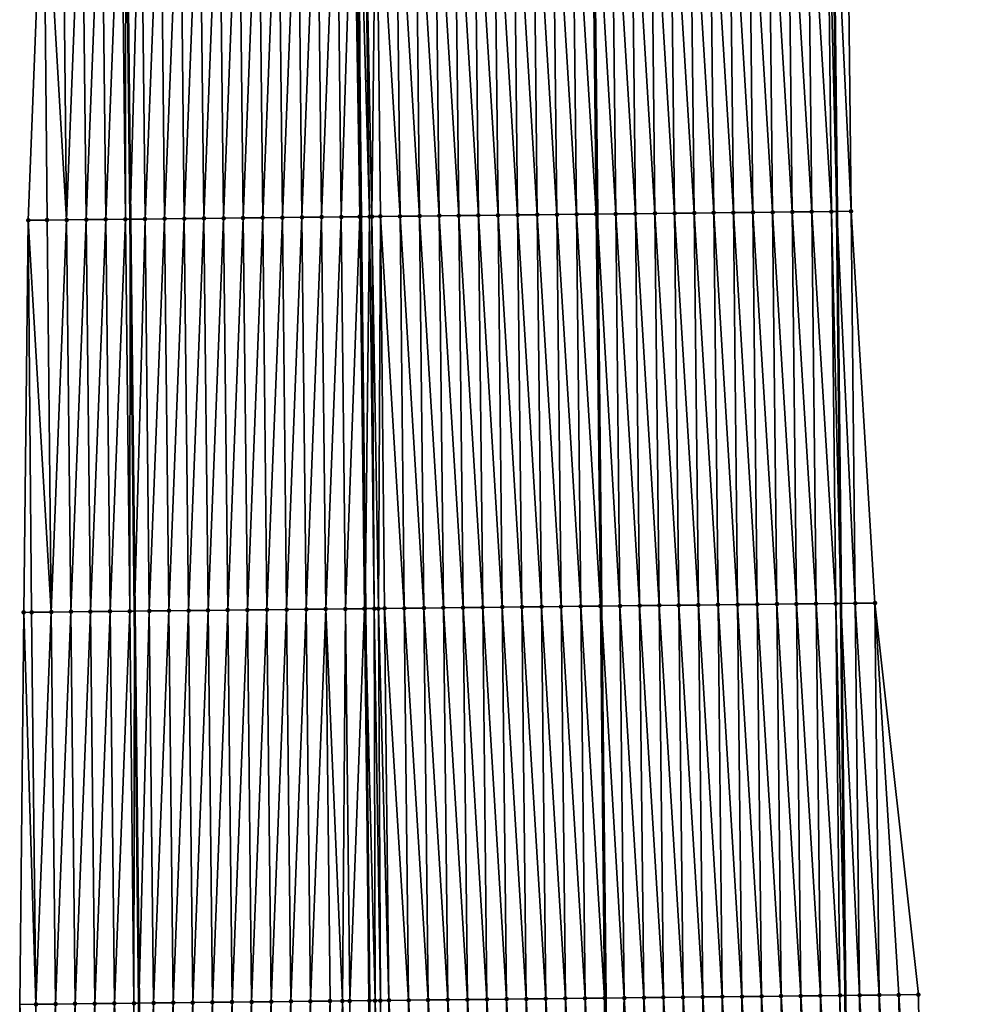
# Model space of a CAD drawing. Header units: feet. Extents: x 2010743 to 2022806, y 818705 to 837694.
# Tile 331 of 531: x 2011466 to 2011514, y 829693 to 829744. Entities that reach past the tile are written whole.
import ezdxf

# ---------------------------------------------------------------- set-up
doc = ezdxf.new("R2010")
doc.units = ezdxf.units.FT
doc.header["$MEASUREMENT"] = 0
for name, color, linetype, lineweight in [('EP_Travel Lane', 172, 'Continuous', 53), ('Road Shots', 141, 'Continuous', 100), ('STRIPING', 60, 'Continuous', 53)]:
    doc.layers.add(name, color=color, linetype=linetype, lineweight=lineweight)
doc.layers.add('I-77-MM17-21_NB-Surface-Border', color=7, linetype='Continuous')
doc.layers.add('I-77-MM17-21_NB-Surface-TIN', color=7, linetype='Continuous')

msp = doc.modelspace()

# ---------------------------------------------------------------- linework, layer by layer
at = {"layer": 'EP_Travel Lane'}
for points in [[(2011507.569, 829753.946, 321.159), (2011507.786, 829733.948, 321.054), (2011508.003, 829713.949, 320.913), (2011508.22, 829693.951, 320.781), (2011508.438, 829673.953, 320.669), (2011508.655, 829653.954, 320.567), (2011508.86, 829633.951, 320.448), (2011509.062, 829613.952, 320.319), (2011509.265, 829593.954, 320.198), (2011509.467, 829573.955, 320.086), (2011509.669, 829553.957, 319.956), (2011509.871, 829533.958, 319.846), (2011510.073, 829513.959, 319.701), (2011510.275, 829493.961, 319.572)], [(2011471.547, 829753.554, 321.4), (2011471.764, 829733.555, 321.263), (2011471.981, 829713.557, 321.152), (2011472.198, 829693.558, 321.001), (2011472.416, 829673.56, 320.892), (2011472.633, 829653.561, 320.769), (2011472.838, 829633.566, 320.652), (2011473.041, 829613.567, 320.535), (2011473.243, 829593.568, 320.406), (2011473.445, 829573.57, 320.289), (2011473.647, 829553.571, 320.176), (2011473.849, 829533.572, 320.066), (2011474.052, 829513.574, 319.955), (2011474.254, 829493.575, 319.824)]]:
    msp.add_polyline3d(points, dxfattribs=at)
at = {"layer": 'I-77-MM17-21_NB-Surface-Border', "color": 3, "linetype": 'Continuous', "lineweight": -3}
for points in [[(2011508.3, 829753.954, 321.129), (2011508.517, 829733.956, 321.022), (2011509.734, 829713.969, 320.83), (2011511.951, 829693.992, 320.631), (2011512.169, 829673.994, 320.515), (2011512.386, 829653.995, 320.433), (2011513.6, 829634.002, 320.321), (2011513.813, 829614.004, 320.198), (2011514.026, 829594.006, 320.047), (2011514.24, 829574.007, 319.937), (2011513.453, 829553.998, 319.857), (2011512.667, 829533.988, 319.755), (2011512.88, 829513.99, 319.618), (2011513.093, 829493.992, 319.485)], [(2011468.477, 829493.514, 319.673), (2011468.407, 829513.514, 319.807), (2011468.093, 829533.512, 319.916), (2011467.337, 829553.505, 320.01), (2011467.242, 829573.505, 320.125), (2011467.029, 829593.503, 320.244), (2011466.816, 829613.502, 320.37), (2011466.603, 829633.5, 320.481), (2011466.388, 829653.495, 320.599), (2011466.162, 829673.493, 320.722), (2011466.128, 829693.494, 320.841), (2011466.331, 829713.496, 321.001), (2011466.566, 829733.5, 321.136), (2011467.337, 829753.509, 321.294)]]:
    msp.add_polyline3d(points, dxfattribs=at)
at = {"layer": 'I-77-MM17-21_NB-Surface-TIN', "color": 128, "linetype": 'Continuous', "lineweight": -3}
for points in [[(2011478.519, 829733.628, 321.343), (2011479.302, 829753.637, 321.482), (2011478.302, 829753.626, 321.473)], [(2011478.519, 829733.628, 321.343), (2011479.519, 829733.639, 321.355), (2011479.302, 829753.637, 321.482)], [(2011479.519, 829733.639, 321.355), (2011480.302, 829753.648, 321.494), (2011479.302, 829753.637, 321.482)], [(2011479.519, 829733.639, 321.355), (2011480.519, 829733.65, 321.368), (2011480.302, 829753.648, 321.494)], [(2011480.519, 829733.65, 321.368), (2011481.302, 829753.659, 321.51), (2011480.302, 829753.648, 321.494)], [(2011480.519, 829733.65, 321.368), (2011481.519, 829733.66, 321.383), (2011481.302, 829753.659, 321.51)], [(2011481.519, 829733.66, 321.383), (2011482.302, 829753.67, 321.527), (2011481.302, 829753.659, 321.51)], [(2011481.519, 829733.66, 321.383), (2011482.519, 829733.671, 321.399), (2011482.302, 829753.67, 321.527)], [(2011482.519, 829733.671, 321.399), (2011483.145, 829753.679, 321.537), (2011482.302, 829753.67, 321.527)], [(2011482.519, 829733.671, 321.399), (2011483.466, 829733.681, 321.409), (2011483.145, 829753.679, 321.537)], [(2011483.466, 829733.681, 321.409), (2011483.302, 829753.68, 321.538), (2011483.145, 829753.679, 321.537)], [(2011483.41, 829753.682, 321.538), (2011483.302, 829753.68, 321.538), (2011483.519, 829733.682, 321.41)], [(2011483.466, 829733.681, 321.409), (2011483.519, 829733.682, 321.41), (2011483.302, 829753.68, 321.538)], [(2011483.967, 829733.687, 321.411), (2011483.69, 829753.685, 321.538), (2011483.41, 829753.682, 321.538)], [(2011483.967, 829733.687, 321.411), (2011483.41, 829753.682, 321.538), (2011483.519, 829733.682, 321.41)], [(2011484.088, 829733.688, 321.411), (2011484.301, 829753.691, 321.533), (2011483.69, 829753.685, 321.538)], [(2011483.967, 829733.687, 321.411), (2011484.088, 829733.688, 321.411), (2011483.69, 829753.685, 321.538)], [(2011484.088, 829733.688, 321.411), (2011484.519, 829733.693, 321.408), (2011484.301, 829753.691, 321.533)], [(2011485.519, 829733.704, 321.394), (2011485.301, 829753.702, 321.519), (2011484.301, 829753.691, 321.533)], [(2011484.519, 829733.693, 321.408), (2011485.519, 829733.704, 321.394), (2011484.301, 829753.691, 321.533)], [(2011486.518, 829733.715, 321.372), (2011486.301, 829753.713, 321.5), (2011485.301, 829753.702, 321.519)], [(2011485.519, 829733.704, 321.394), (2011486.518, 829733.715, 321.372), (2011485.301, 829753.702, 321.519)], [(2011487.518, 829733.726, 321.35), (2011487.301, 829753.724, 321.481), (2011486.301, 829753.713, 321.5)], [(2011486.518, 829733.715, 321.372), (2011487.518, 829733.726, 321.35), (2011486.301, 829753.713, 321.5)], [(2011488.518, 829733.737, 321.332), (2011488.301, 829753.735, 321.461), (2011487.301, 829753.724, 321.481)], [(2011487.518, 829733.726, 321.35), (2011488.518, 829733.737, 321.332), (2011487.301, 829753.724, 321.481)], [(2011489.518, 829733.748, 321.315), (2011489.301, 829753.746, 321.445), (2011488.301, 829753.735, 321.461)], [(2011488.518, 829733.737, 321.332), (2011489.518, 829733.748, 321.315), (2011488.301, 829753.735, 321.461)], [(2011490.518, 829733.759, 321.297), (2011490.301, 829753.757, 321.429), (2011489.301, 829753.746, 321.445)], [(2011489.518, 829733.748, 321.315), (2011490.518, 829733.759, 321.297), (2011489.301, 829753.746, 321.445)], [(2011491.518, 829733.77, 321.278), (2011491.301, 829753.768, 321.412), (2011490.301, 829753.757, 321.429)], [(2011490.518, 829733.759, 321.297), (2011491.518, 829733.77, 321.278), (2011490.301, 829753.757, 321.429)], [(2011492.518, 829733.781, 321.262), (2011492.301, 829753.779, 321.396), (2011491.301, 829753.768, 321.412)], [(2011491.518, 829733.77, 321.278), (2011492.518, 829733.781, 321.262), (2011491.301, 829753.768, 321.412)], [(2011493.518, 829733.792, 321.251), (2011493.301, 829753.79, 321.382), (2011492.301, 829753.779, 321.396)], [(2011492.518, 829733.781, 321.262), (2011493.518, 829733.792, 321.251), (2011492.301, 829753.779, 321.396)], [(2011494.518, 829733.802, 321.239), (2011494.301, 829753.801, 321.371), (2011493.301, 829753.79, 321.382)], [(2011493.518, 829733.792, 321.251), (2011494.518, 829733.802, 321.239), (2011493.301, 829753.79, 321.382)], [(2011495.518, 829733.813, 321.229), (2011495.301, 829753.812, 321.36), (2011494.301, 829753.801, 321.371)], [(2011494.518, 829733.802, 321.239), (2011495.518, 829733.813, 321.229), (2011494.301, 829753.801, 321.371)], [(2011495.301, 829753.812, 321.36), (2011495.567, 829733.814, 321.228), (2011495.35, 829753.812, 321.36)], [(2011495.518, 829733.813, 321.229), (2011495.567, 829733.814, 321.228), (2011495.301, 829753.812, 321.36)], [(2011496.518, 829733.824, 321.224), (2011496.301, 829753.823, 321.349), (2011495.35, 829753.812, 321.36)], [(2011496.518, 829733.824, 321.224), (2011495.35, 829753.812, 321.36), (2011495.567, 829733.814, 321.228)], [(2011497.518, 829733.835, 321.211), (2011497.301, 829753.834, 321.335), (2011496.301, 829753.823, 321.349)], [(2011496.518, 829733.824, 321.224), (2011497.518, 829733.835, 321.211), (2011496.301, 829753.823, 321.349)], [(2011498.518, 829733.846, 321.2), (2011498.301, 829753.845, 321.318), (2011497.301, 829753.834, 321.335)], [(2011497.518, 829733.835, 321.211), (2011498.518, 829733.846, 321.2), (2011497.301, 829753.834, 321.335)], [(2011499.518, 829733.857, 321.187), (2011499.301, 829753.856, 321.3), (2011498.301, 829753.845, 321.318)], [(2011498.518, 829733.846, 321.2), (2011499.518, 829733.857, 321.187), (2011498.301, 829753.845, 321.318)], [(2011500.518, 829733.868, 321.175), (2011500.3, 829753.867, 321.286), (2011499.301, 829753.856, 321.3)], [(2011499.518, 829733.857, 321.187), (2011500.518, 829733.868, 321.175), (2011499.301, 829753.856, 321.3)], [(2011501.518, 829733.879, 321.165), (2011501.3, 829753.878, 321.274), (2011500.3, 829753.867, 321.286)], [(2011500.518, 829733.868, 321.175), (2011501.518, 829733.879, 321.165), (2011500.3, 829753.867, 321.286)], [(2011502.518, 829733.89, 321.151), (2011502.3, 829753.888, 321.262), (2011501.3, 829753.878, 321.274)], [(2011501.518, 829733.879, 321.165), (2011502.518, 829733.89, 321.151), (2011501.3, 829753.878, 321.274)], [(2011503.517, 829733.901, 321.136), (2011503.3, 829753.899, 321.249), (2011502.3, 829753.888, 321.262)], [(2011502.518, 829733.89, 321.151), (2011503.517, 829733.901, 321.136), (2011502.3, 829753.888, 321.262)], [(2011504.517, 829733.912, 321.124), (2011504.3, 829753.91, 321.237), (2011503.3, 829753.899, 321.249)], [(2011503.517, 829733.901, 321.136), (2011504.517, 829733.912, 321.124), (2011503.3, 829753.899, 321.249)], [(2011505.517, 829733.923, 321.113), (2011505.3, 829753.921, 321.225), (2011504.3, 829753.91, 321.237)], [(2011504.517, 829733.912, 321.124), (2011505.517, 829733.923, 321.113), (2011504.3, 829753.91, 321.237)], [(2011506.517, 829733.934, 321.097), (2011506.3, 829753.932, 321.204), (2011505.3, 829753.921, 321.225)], [(2011505.517, 829733.923, 321.113), (2011506.517, 829733.934, 321.097), (2011505.3, 829753.921, 321.225)], [(2011507.517, 829733.945, 321.065), (2011507.3, 829753.943, 321.17), (2011506.3, 829753.932, 321.204)], [(2011506.517, 829733.934, 321.097), (2011507.517, 829733.945, 321.065), (2011506.3, 829753.932, 321.204)], [(2011507.3, 829753.943, 321.17), (2011507.786, 829733.948, 321.054), (2011507.569, 829753.946, 321.159)], [(2011507.517, 829733.945, 321.065), (2011507.786, 829733.948, 321.054), (2011507.3, 829753.943, 321.17)], [(2011508.517, 829733.956, 321.022), (2011508.3, 829753.954, 321.129), (2011507.569, 829753.946, 321.159)], [(2011508.517, 829733.956, 321.022), (2011507.569, 829753.946, 321.159), (2011507.786, 829733.948, 321.054)], [(2011467.52, 829733.51, 321.163), (2011467.337, 829753.509, 321.294), (2011466.566, 829733.5, 321.136)], [(2011468.52, 829733.52, 321.192), (2011468.302, 829753.519, 321.322), (2011467.337, 829753.509, 321.294)], [(2011467.52, 829733.51, 321.163), (2011468.52, 829733.52, 321.192), (2011467.337, 829753.509, 321.294)], [(2011468.52, 829733.52, 321.192), (2011469.302, 829753.53, 321.353), (2011468.302, 829753.519, 321.322)], [(2011468.52, 829733.52, 321.192), (2011469.519, 829733.531, 321.216), (2011469.302, 829753.53, 321.353)], [(2011469.519, 829733.531, 321.216), (2011470.302, 829753.54, 321.381), (2011469.302, 829753.53, 321.353)], [(2011469.519, 829733.531, 321.216), (2011470.519, 829733.542, 321.242), (2011470.302, 829753.54, 321.381)], [(2011470.519, 829733.542, 321.242), (2011471.302, 829753.551, 321.398), (2011470.302, 829753.54, 321.381)], [(2011470.519, 829733.542, 321.242), (2011471.519, 829733.553, 321.26), (2011471.302, 829753.551, 321.398)], [(2011471.519, 829733.553, 321.26), (2011471.547, 829753.554, 321.4), (2011471.302, 829753.551, 321.398)], [(2011471.519, 829733.553, 321.26), (2011471.764, 829733.555, 321.263), (2011471.547, 829753.554, 321.4)], [(2011472.302, 829753.562, 321.406), (2011471.547, 829753.554, 321.4), (2011471.764, 829733.555, 321.263)], [(2011472.519, 829733.563, 321.272), (2011472.302, 829753.562, 321.406), (2011471.764, 829733.555, 321.263)], [(2011472.519, 829733.563, 321.272), (2011473.302, 829753.573, 321.416), (2011472.302, 829753.562, 321.406)], [(2011472.519, 829733.563, 321.272), (2011473.519, 829733.574, 321.29), (2011473.302, 829753.573, 321.416)], [(2011473.519, 829733.574, 321.29), (2011474.302, 829753.583, 321.43), (2011473.302, 829753.573, 321.416)], [(2011473.519, 829733.574, 321.29), (2011474.519, 829733.585, 321.303), (2011474.302, 829753.583, 321.43)], [(2011474.519, 829733.585, 321.303), (2011475.302, 829753.594, 321.441), (2011474.302, 829753.583, 321.43)], [(2011474.519, 829733.585, 321.303), (2011475.519, 829733.596, 321.314), (2011475.302, 829753.594, 321.441)], [(2011475.519, 829733.596, 321.314), (2011476.302, 829753.605, 321.451), (2011475.302, 829753.594, 321.441)], [(2011475.519, 829733.596, 321.314), (2011476.519, 829733.606, 321.325), (2011476.302, 829753.605, 321.451)], [(2011476.519, 829733.606, 321.325), (2011477.302, 829753.616, 321.462), (2011476.302, 829753.605, 321.451)], [(2011476.519, 829733.606, 321.325), (2011477.519, 829733.617, 321.334), (2011477.302, 829753.616, 321.462)], [(2011477.519, 829733.617, 321.334), (2011478.302, 829753.626, 321.473), (2011477.302, 829753.616, 321.462)], [(2011477.519, 829733.617, 321.334), (2011478.519, 829733.628, 321.343), (2011478.302, 829753.626, 321.473)], [(2011469.519, 829733.531, 321.216), (2011469.737, 829713.533, 321.103), (2011470.519, 829733.542, 321.242)], [(2011470.519, 829733.542, 321.242), (2011469.737, 829713.533, 321.103), (2011470.737, 829713.543, 321.132)], [(2011470.519, 829733.542, 321.242), (2011470.737, 829713.543, 321.132), (2011471.519, 829733.553, 321.26)], [(2011471.519, 829733.553, 321.26), (2011470.737, 829713.543, 321.132), (2011471.737, 829713.554, 321.15)], [(2011471.519, 829733.553, 321.26), (2011471.737, 829713.554, 321.15), (2011471.764, 829733.555, 321.263)], [(2011471.737, 829713.554, 321.15), (2011471.981, 829713.557, 321.152), (2011471.764, 829733.555, 321.263)], [(2011472.519, 829733.563, 321.272), (2011471.764, 829733.555, 321.263), (2011471.981, 829713.557, 321.152)], [(2011472.519, 829733.563, 321.272), (2011471.981, 829713.557, 321.152), (2011472.736, 829713.565, 321.157)], [(2011472.519, 829733.563, 321.272), (2011472.736, 829713.565, 321.157), (2011473.519, 829733.574, 321.29)], [(2011473.519, 829733.574, 321.29), (2011472.736, 829713.565, 321.157), (2011473.736, 829713.576, 321.167)], [(2011473.519, 829733.574, 321.29), (2011473.736, 829713.576, 321.167), (2011474.519, 829733.585, 321.303)], [(2011474.519, 829733.585, 321.303), (2011473.736, 829713.576, 321.167), (2011474.736, 829713.586, 321.179)], [(2011474.519, 829733.585, 321.303), (2011474.736, 829713.586, 321.179), (2011475.519, 829733.596, 321.314)], [(2011475.519, 829733.596, 321.314), (2011474.736, 829713.586, 321.179), (2011475.736, 829713.597, 321.189)], [(2011475.519, 829733.596, 321.314), (2011475.736, 829713.597, 321.189), (2011476.519, 829733.606, 321.325)], [(2011476.519, 829733.606, 321.325), (2011475.736, 829713.597, 321.189), (2011476.736, 829713.608, 321.197)], [(2011476.519, 829733.606, 321.325), (2011476.736, 829713.608, 321.197), (2011477.519, 829733.617, 321.334)], [(2011477.519, 829733.617, 321.334), (2011476.736, 829713.608, 321.197), (2011477.736, 829713.619, 321.204)], [(2011477.519, 829733.617, 321.334), (2011477.736, 829713.619, 321.204), (2011478.519, 829733.628, 321.343)], [(2011478.519, 829733.628, 321.343), (2011477.736, 829713.619, 321.204), (2011478.736, 829713.63, 321.213)], [(2011478.519, 829733.628, 321.343), (2011478.736, 829713.63, 321.213), (2011479.519, 829733.639, 321.355)], [(2011479.519, 829733.639, 321.355), (2011478.736, 829713.63, 321.213), (2011479.736, 829713.64, 321.224)], [(2011479.519, 829733.639, 321.355), (2011479.736, 829713.64, 321.224), (2011480.519, 829733.65, 321.368)], [(2011480.519, 829733.65, 321.368), (2011479.736, 829713.64, 321.224), (2011480.736, 829713.651, 321.237)], [(2011480.519, 829733.65, 321.368), (2011480.736, 829713.651, 321.237), (2011481.519, 829733.66, 321.383)], [(2011481.519, 829733.66, 321.383), (2011480.736, 829713.651, 321.237), (2011481.736, 829713.662, 321.253)], [(2011481.519, 829733.66, 321.383), (2011481.736, 829713.662, 321.253), (2011482.519, 829733.671, 321.399)], [(2011482.519, 829733.671, 321.399), (2011481.736, 829713.662, 321.253), (2011482.736, 829713.673, 321.267)], [(2011482.519, 829733.671, 321.399), (2011482.736, 829713.673, 321.267), (2011483.466, 829733.681, 321.409)], [(2011483.466, 829733.681, 321.409), (2011482.736, 829713.673, 321.267), (2011483.706, 829713.683, 321.279)], [(2011483.466, 829733.681, 321.409), (2011483.706, 829713.683, 321.279), (2011483.519, 829733.682, 321.41)], [(2011483.967, 829733.687, 321.411), (2011483.519, 829733.682, 321.41), (2011483.736, 829713.684, 321.279)], [(2011483.706, 829713.683, 321.279), (2011483.736, 829713.684, 321.279), (2011483.519, 829733.682, 321.41)], [(2011483.967, 829733.687, 321.411), (2011483.736, 829713.684, 321.279), (2011484.206, 829713.689, 321.281)], [(2011483.967, 829733.687, 321.411), (2011484.206, 829713.689, 321.281), (2011484.088, 829733.688, 321.411)], [(2011484.088, 829733.688, 321.411), (2011484.414, 829713.691, 321.281), (2011484.519, 829733.693, 321.408)], [(2011484.088, 829733.688, 321.411), (2011484.206, 829713.689, 321.281), (2011484.414, 829713.691, 321.281)], [(2011484.519, 829733.693, 321.408), (2011484.414, 829713.691, 321.281), (2011484.736, 829713.694, 321.279)], [(2011484.519, 829733.693, 321.408), (2011485.736, 829713.705, 321.262), (2011485.519, 829733.704, 321.394)], [(2011484.519, 829733.693, 321.408), (2011484.736, 829713.694, 321.279), (2011485.736, 829713.705, 321.262)], [(2011485.519, 829733.704, 321.394), (2011486.736, 829713.716, 321.242), (2011486.518, 829733.715, 321.372)], [(2011485.519, 829733.704, 321.394), (2011485.736, 829713.705, 321.262), (2011486.736, 829713.716, 321.242)], [(2011486.518, 829733.715, 321.372), (2011487.736, 829713.727, 321.222), (2011487.518, 829733.726, 321.35)], [(2011486.518, 829733.715, 321.372), (2011486.736, 829713.716, 321.242), (2011487.736, 829713.727, 321.222)], [(2011487.518, 829733.726, 321.35), (2011488.736, 829713.738, 321.205), (2011488.518, 829733.737, 321.332)], [(2011487.518, 829733.726, 321.35), (2011487.736, 829713.727, 321.222), (2011488.736, 829713.738, 321.205)], [(2011488.518, 829733.737, 321.332), (2011489.735, 829713.749, 321.186), (2011489.518, 829733.748, 321.315)], [(2011488.518, 829733.737, 321.332), (2011488.736, 829713.738, 321.205), (2011489.735, 829713.749, 321.186)], [(2011489.518, 829733.748, 321.315), (2011490.735, 829713.76, 321.166), (2011490.518, 829733.759, 321.297)], [(2011489.518, 829733.748, 321.315), (2011489.735, 829713.749, 321.186), (2011490.735, 829713.76, 321.166)], [(2011490.518, 829733.759, 321.297), (2011491.735, 829713.771, 321.15), (2011491.518, 829733.77, 321.278)], [(2011490.518, 829733.759, 321.297), (2011490.735, 829713.76, 321.166), (2011491.735, 829713.771, 321.15)], [(2011491.518, 829733.77, 321.278), (2011492.735, 829713.782, 321.136), (2011492.518, 829733.781, 321.262)], [(2011491.518, 829733.77, 321.278), (2011491.735, 829713.771, 321.15), (2011492.735, 829713.782, 321.136)], [(2011492.518, 829733.781, 321.262), (2011493.735, 829713.793, 321.121), (2011493.518, 829733.792, 321.251)], [(2011492.518, 829733.781, 321.262), (2011492.735, 829713.782, 321.136), (2011493.735, 829713.793, 321.121)], [(2011493.518, 829733.792, 321.251), (2011494.735, 829713.804, 321.109), (2011494.518, 829733.802, 321.239)], [(2011493.518, 829733.792, 321.251), (2011493.735, 829713.793, 321.121), (2011494.735, 829713.804, 321.109)], [(2011494.518, 829733.802, 321.239), (2011495.735, 829713.815, 321.102), (2011495.518, 829733.813, 321.229)], [(2011494.518, 829733.802, 321.239), (2011494.735, 829713.804, 321.109), (2011495.735, 829713.815, 321.102)], [(2011495.518, 829733.813, 321.229), (2011495.784, 829713.816, 321.102), (2011495.567, 829733.814, 321.228)], [(2011495.518, 829733.813, 321.229), (2011495.735, 829713.815, 321.102), (2011495.784, 829713.816, 321.102)], [(2011496.518, 829733.824, 321.224), (2011495.567, 829733.814, 321.228), (2011496.735, 829713.826, 321.095)], [(2011496.735, 829713.826, 321.095), (2011495.567, 829733.814, 321.228), (2011495.784, 829713.816, 321.102)], [(2011496.518, 829733.824, 321.224), (2011497.735, 829713.837, 321.079), (2011497.518, 829733.835, 321.211)], [(2011496.518, 829733.824, 321.224), (2011496.735, 829713.826, 321.095), (2011497.735, 829713.837, 321.079)], [(2011497.518, 829733.835, 321.211), (2011498.735, 829713.848, 321.061), (2011498.518, 829733.846, 321.2)], [(2011497.518, 829733.835, 321.211), (2011497.735, 829713.837, 321.079), (2011498.735, 829713.848, 321.061)], [(2011498.518, 829733.846, 321.2), (2011499.735, 829713.859, 321.048), (2011499.518, 829733.857, 321.187)], [(2011498.518, 829733.846, 321.2), (2011498.735, 829713.848, 321.061), (2011499.735, 829713.859, 321.048)], [(2011499.518, 829733.857, 321.187), (2011500.735, 829713.87, 321.036), (2011500.518, 829733.868, 321.175)], [(2011499.518, 829733.857, 321.187), (2011499.735, 829713.859, 321.048), (2011500.735, 829713.87, 321.036)], [(2011500.518, 829733.868, 321.175), (2011501.735, 829713.881, 321.024), (2011501.518, 829733.879, 321.165)], [(2011500.518, 829733.868, 321.175), (2011500.735, 829713.87, 321.036), (2011501.735, 829713.881, 321.024)], [(2011501.518, 829733.879, 321.165), (2011502.735, 829713.892, 321.013), (2011502.518, 829733.89, 321.151)], [(2011501.518, 829733.879, 321.165), (2011501.735, 829713.881, 321.024), (2011502.735, 829713.892, 321.013)], [(2011502.518, 829733.89, 321.151), (2011503.735, 829713.902, 321.002), (2011503.517, 829733.901, 321.136)], [(2011502.518, 829733.89, 321.151), (2011502.735, 829713.892, 321.013), (2011503.735, 829713.902, 321.002)], [(2011503.517, 829733.901, 321.136), (2011504.735, 829713.913, 320.991), (2011504.517, 829733.912, 321.124)], [(2011503.517, 829733.901, 321.136), (2011503.735, 829713.902, 321.002), (2011504.735, 829713.913, 320.991)], [(2011504.517, 829733.912, 321.124), (2011505.735, 829713.924, 320.98), (2011505.517, 829733.923, 321.113)], [(2011504.517, 829733.912, 321.124), (2011504.735, 829713.913, 320.991), (2011505.735, 829713.924, 320.98)], [(2011505.517, 829733.923, 321.113), (2011506.734, 829713.935, 320.962), (2011506.517, 829733.934, 321.097)], [(2011505.517, 829733.923, 321.113), (2011505.735, 829713.924, 320.98), (2011506.734, 829713.935, 320.962)], [(2011506.517, 829733.934, 321.097), (2011507.734, 829713.946, 320.925), (2011507.517, 829733.945, 321.065)], [(2011506.517, 829733.934, 321.097), (2011506.734, 829713.935, 320.962), (2011507.734, 829713.946, 320.925)], [(2011507.517, 829733.945, 321.065), (2011508.003, 829713.949, 320.913), (2011507.786, 829733.948, 321.054)], [(2011507.734, 829713.946, 320.925), (2011508.003, 829713.949, 320.913), (2011507.517, 829733.945, 321.065)], [(2011508.734, 829713.958, 320.878), (2011508.517, 829733.956, 321.022), (2011507.786, 829733.948, 321.054)], [(2011508.734, 829713.958, 320.878), (2011507.786, 829733.948, 321.054), (2011508.003, 829713.949, 320.913)], [(2011508.734, 829713.958, 320.878), (2011509.734, 829713.969, 320.83), (2011508.517, 829733.956, 321.022)], [(2011466.566, 829733.5, 321.136), (2011466.331, 829713.496, 321.001), (2011466.737, 829713.501, 321.014)], [(2011467.52, 829733.51, 321.163), (2011466.566, 829733.5, 321.136), (2011467.737, 829713.511, 321.043)], [(2011466.566, 829733.5, 321.136), (2011466.737, 829713.501, 321.014), (2011467.737, 829713.511, 321.043)], [(2011467.52, 829733.51, 321.163), (2011467.737, 829713.511, 321.043), (2011468.52, 829733.52, 321.192)], [(2011468.52, 829733.52, 321.192), (2011467.737, 829713.511, 321.043), (2011468.737, 829713.522, 321.075)], [(2011468.52, 829733.52, 321.192), (2011468.737, 829713.522, 321.075), (2011469.519, 829733.531, 321.216)], [(2011469.519, 829733.531, 321.216), (2011468.737, 829713.522, 321.075), (2011469.737, 829713.533, 321.103)], [(2011507.952, 829693.948, 320.791), (2011507.734, 829713.946, 320.925), (2011506.734, 829713.935, 320.962)], [(2011507.734, 829713.946, 320.925), (2011508.22, 829693.951, 320.781), (2011508.003, 829713.949, 320.913)], [(2011507.952, 829693.948, 320.791), (2011508.22, 829693.951, 320.781), (2011507.734, 829713.946, 320.925)], [(2011508.952, 829693.959, 320.752), (2011508.734, 829713.958, 320.878), (2011508.003, 829713.949, 320.913)], [(2011508.952, 829693.959, 320.752), (2011508.003, 829713.949, 320.913), (2011508.22, 829693.951, 320.781)], [(2011509.951, 829693.97, 320.707), (2011509.734, 829713.969, 320.83), (2011508.734, 829713.958, 320.878)], [(2011508.952, 829693.959, 320.752), (2011509.951, 829693.97, 320.707), (2011508.734, 829713.958, 320.878)], [(2011509.951, 829693.97, 320.707), (2011510.951, 829693.981, 320.666), (2011509.734, 829713.969, 320.83)], [(2011510.951, 829693.981, 320.666), (2011511.951, 829693.992, 320.631), (2011509.734, 829713.969, 320.83)], [(2011466.128, 829693.494, 320.841), (2011466.954, 829693.502, 320.866), (2011466.331, 829713.496, 321.001)], [(2011466.954, 829693.502, 320.866), (2011466.737, 829713.501, 321.014), (2011466.331, 829713.496, 321.001)], [(2011466.954, 829693.502, 320.866), (2011467.737, 829713.511, 321.043), (2011466.737, 829713.501, 321.014)], [(2011466.954, 829693.502, 320.866), (2011467.954, 829693.513, 320.895), (2011467.737, 829713.511, 321.043)], [(2011467.954, 829693.513, 320.895), (2011468.737, 829713.522, 321.075), (2011467.737, 829713.511, 321.043)], [(2011467.954, 829693.513, 320.895), (2011468.954, 829693.524, 320.928), (2011468.737, 829713.522, 321.075)], [(2011468.954, 829693.524, 320.928), (2011469.737, 829713.533, 321.103), (2011468.737, 829713.522, 321.075)], [(2011468.954, 829693.524, 320.928), (2011469.954, 829693.534, 320.946), (2011469.737, 829713.533, 321.103)], [(2011469.954, 829693.534, 320.946), (2011470.737, 829713.543, 321.132), (2011469.737, 829713.533, 321.103)], [(2011469.954, 829693.534, 320.946), (2011470.954, 829693.545, 320.983), (2011470.737, 829713.543, 321.132)], [(2011470.954, 829693.545, 320.983), (2011471.737, 829713.554, 321.15), (2011470.737, 829713.543, 321.132)], [(2011470.954, 829693.545, 320.983), (2011471.954, 829693.556, 320.999), (2011471.737, 829713.554, 321.15)], [(2011471.954, 829693.556, 320.999), (2011471.981, 829713.557, 321.152), (2011471.737, 829713.554, 321.15)], [(2011471.954, 829693.556, 320.999), (2011472.198, 829693.558, 321.001), (2011471.981, 829713.557, 321.152)], [(2011472.736, 829713.565, 321.157), (2011471.981, 829713.557, 321.152), (2011472.198, 829693.558, 321.001)], [(2011472.954, 829693.567, 321.009), (2011472.736, 829713.565, 321.157), (2011472.198, 829693.558, 321.001)], [(2011472.954, 829693.567, 321.009), (2011473.736, 829713.576, 321.167), (2011472.736, 829713.565, 321.157)], [(2011472.954, 829693.567, 321.009), (2011473.954, 829693.577, 321.024), (2011473.736, 829713.576, 321.167)], [(2011473.954, 829693.577, 321.024), (2011474.736, 829713.586, 321.179), (2011473.736, 829713.576, 321.167)], [(2011473.954, 829693.577, 321.024), (2011474.954, 829693.588, 321.034), (2011474.736, 829713.586, 321.179)], [(2011474.954, 829693.588, 321.034), (2011475.736, 829713.597, 321.189), (2011474.736, 829713.586, 321.179)], [(2011474.954, 829693.588, 321.034), (2011475.953, 829693.599, 321.043), (2011475.736, 829713.597, 321.189)], [(2011475.953, 829693.599, 321.043), (2011476.736, 829713.608, 321.197), (2011475.736, 829713.597, 321.189)], [(2011475.953, 829693.599, 321.043), (2011476.953, 829693.61, 321.053), (2011476.736, 829713.608, 321.197)], [(2011476.953, 829693.61, 321.053), (2011477.736, 829713.619, 321.204), (2011476.736, 829713.608, 321.197)], [(2011476.953, 829693.61, 321.053), (2011477.953, 829693.621, 321.061), (2011477.736, 829713.619, 321.204)], [(2011477.953, 829693.621, 321.061), (2011478.736, 829713.63, 321.213), (2011477.736, 829713.619, 321.204)], [(2011477.953, 829693.621, 321.061), (2011478.953, 829693.631, 321.07), (2011478.736, 829713.63, 321.213)], [(2011478.953, 829693.631, 321.07), (2011479.736, 829713.64, 321.224), (2011478.736, 829713.63, 321.213)], [(2011478.953, 829693.631, 321.07), (2011479.953, 829693.642, 321.081), (2011479.736, 829713.64, 321.224)], [(2011479.953, 829693.642, 321.081), (2011480.736, 829713.651, 321.237), (2011479.736, 829713.64, 321.224)], [(2011479.953, 829693.642, 321.081), (2011480.953, 829693.653, 321.092), (2011480.736, 829713.651, 321.237)], [(2011480.953, 829693.653, 321.092), (2011481.736, 829713.662, 321.253), (2011480.736, 829713.651, 321.237)], [(2011480.953, 829693.653, 321.092), (2011481.953, 829693.664, 321.104), (2011481.736, 829713.662, 321.253)], [(2011482.579, 829693.67, 321.115), (2011482.736, 829713.673, 321.267), (2011481.736, 829713.662, 321.253)], [(2011481.953, 829693.664, 321.104), (2011482.579, 829693.67, 321.115), (2011481.736, 829713.662, 321.253)], [(2011482.579, 829693.67, 321.115), (2011482.953, 829693.675, 321.12), (2011482.736, 829713.673, 321.267)], [(2011482.953, 829693.675, 321.12), (2011483.706, 829713.683, 321.279), (2011482.736, 829713.673, 321.267)], [(2011482.953, 829693.675, 321.12), (2011483.953, 829693.685, 321.128), (2011483.706, 829713.683, 321.279)], [(2011483.706, 829713.683, 321.279), (2011483.953, 829693.685, 321.128), (2011483.736, 829713.684, 321.279)], [(2011484.247, 829693.689, 321.128), (2011484.206, 829713.689, 321.281), (2011483.736, 829713.684, 321.279)], [(2011484.247, 829693.689, 321.128), (2011483.736, 829713.684, 321.279), (2011483.953, 829693.685, 321.128)], [(2011484.523, 829693.692, 321.128), (2011484.414, 829713.691, 321.281), (2011484.206, 829713.689, 321.281)], [(2011484.247, 829693.689, 321.128), (2011484.523, 829693.692, 321.128), (2011484.206, 829713.689, 321.281)], [(2011484.953, 829693.696, 321.123), (2011484.736, 829713.694, 321.279), (2011484.414, 829713.691, 321.281)], [(2011484.523, 829693.692, 321.128), (2011484.953, 829693.696, 321.123), (2011484.414, 829713.691, 321.281)], [(2011485.953, 829693.707, 321.107), (2011485.736, 829713.705, 321.262), (2011484.736, 829713.694, 321.279)], [(2011484.953, 829693.696, 321.123), (2011485.953, 829693.707, 321.107), (2011484.736, 829713.694, 321.279)], [(2011486.953, 829693.718, 321.093), (2011486.736, 829713.716, 321.242), (2011485.736, 829713.705, 321.262)], [(2011485.953, 829693.707, 321.107), (2011486.953, 829693.718, 321.093), (2011485.736, 829713.705, 321.262)], [(2011487.953, 829693.729, 321.076), (2011487.736, 829713.727, 321.222), (2011486.736, 829713.716, 321.242)], [(2011486.953, 829693.718, 321.093), (2011487.953, 829693.729, 321.076), (2011486.736, 829713.716, 321.242)], [(2011488.953, 829693.74, 321.057), (2011488.736, 829713.738, 321.205), (2011487.736, 829713.727, 321.222)], [(2011487.953, 829693.729, 321.076), (2011488.953, 829693.74, 321.057), (2011487.736, 829713.727, 321.222)], [(2011489.953, 829693.751, 321.044), (2011489.735, 829713.749, 321.186), (2011488.736, 829713.738, 321.205)], [(2011488.953, 829693.74, 321.057), (2011489.953, 829693.751, 321.044), (2011488.736, 829713.738, 321.205)], [(2011490.953, 829693.762, 321.026), (2011490.735, 829713.76, 321.166), (2011489.735, 829713.749, 321.186)], [(2011489.953, 829693.751, 321.044), (2011490.953, 829693.762, 321.026), (2011489.735, 829713.749, 321.186)], [(2011491.953, 829693.773, 321.008), (2011491.735, 829713.771, 321.15), (2011490.735, 829713.76, 321.166)], [(2011490.953, 829693.762, 321.026), (2011491.953, 829693.773, 321.008), (2011490.735, 829713.76, 321.166)], [(2011492.952, 829693.784, 320.993), (2011492.735, 829713.782, 321.136), (2011491.735, 829713.771, 321.15)], [(2011491.953, 829693.773, 321.008), (2011492.952, 829693.784, 320.993), (2011491.735, 829713.771, 321.15)], [(2011493.952, 829693.795, 320.981), (2011493.735, 829713.793, 321.121), (2011492.735, 829713.782, 321.136)], [(2011492.952, 829693.784, 320.993), (2011493.952, 829693.795, 320.981), (2011492.735, 829713.782, 321.136)], [(2011494.952, 829693.806, 320.971), (2011494.735, 829713.804, 321.109), (2011493.735, 829713.793, 321.121)], [(2011493.952, 829693.795, 320.981), (2011494.952, 829693.806, 320.971), (2011493.735, 829713.793, 321.121)], [(2011495.952, 829693.817, 320.96), (2011495.735, 829713.815, 321.102), (2011494.735, 829713.804, 321.109)], [(2011494.952, 829693.806, 320.971), (2011495.952, 829693.817, 320.96), (2011494.735, 829713.804, 321.109)], [(2011495.735, 829713.815, 321.102), (2011496.001, 829693.817, 320.96), (2011495.784, 829713.816, 321.102)], [(2011495.952, 829693.817, 320.96), (2011496.001, 829693.817, 320.96), (2011495.735, 829713.815, 321.102)], [(2011496.952, 829693.828, 320.96), (2011496.735, 829713.826, 321.095), (2011495.784, 829713.816, 321.102)], [(2011496.952, 829693.828, 320.96), (2011495.784, 829713.816, 321.102), (2011496.001, 829693.817, 320.96)], [(2011497.952, 829693.839, 320.939), (2011497.735, 829713.837, 321.079), (2011496.735, 829713.826, 321.095)], [(2011496.952, 829693.828, 320.96), (2011497.952, 829693.839, 320.939), (2011496.735, 829713.826, 321.095)], [(2011498.952, 829693.849, 320.92), (2011498.735, 829713.848, 321.061), (2011497.735, 829713.837, 321.079)], [(2011497.952, 829693.839, 320.939), (2011498.952, 829693.849, 320.92), (2011497.735, 829713.837, 321.079)], [(2011499.952, 829693.86, 320.908), (2011499.735, 829713.859, 321.048), (2011498.735, 829713.848, 321.061)], [(2011498.952, 829693.849, 320.92), (2011499.952, 829693.86, 320.908), (2011498.735, 829713.848, 321.061)], [(2011500.952, 829693.871, 320.897), (2011500.735, 829713.87, 321.036), (2011499.735, 829713.859, 321.048)], [(2011499.952, 829693.86, 320.908), (2011500.952, 829693.871, 320.897), (2011499.735, 829713.859, 321.048)], [(2011501.952, 829693.882, 320.884), (2011501.735, 829713.881, 321.024), (2011500.735, 829713.87, 321.036)], [(2011500.952, 829693.871, 320.897), (2011501.952, 829693.882, 320.884), (2011500.735, 829713.87, 321.036)], [(2011502.952, 829693.893, 320.874), (2011502.735, 829713.892, 321.013), (2011501.735, 829713.881, 321.024)], [(2011501.952, 829693.882, 320.884), (2011502.952, 829693.893, 320.874), (2011501.735, 829713.881, 321.024)], [(2011503.952, 829693.904, 320.864), (2011503.735, 829713.902, 321.002), (2011502.735, 829713.892, 321.013)], [(2011502.952, 829693.893, 320.874), (2011503.952, 829693.904, 320.864), (2011502.735, 829713.892, 321.013)], [(2011504.952, 829693.915, 320.851), (2011504.735, 829713.913, 320.991), (2011503.735, 829713.902, 321.002)], [(2011503.952, 829693.904, 320.864), (2011504.952, 829693.915, 320.851), (2011503.735, 829713.902, 321.002)], [(2011505.952, 829693.926, 320.839), (2011505.735, 829713.924, 320.98), (2011504.735, 829713.913, 320.991)], [(2011504.952, 829693.915, 320.851), (2011505.952, 829693.926, 320.839), (2011504.735, 829713.913, 320.991)], [(2011506.952, 829693.937, 320.821), (2011506.734, 829713.935, 320.962), (2011505.735, 829713.924, 320.98)], [(2011505.952, 829693.926, 320.839), (2011506.952, 829693.937, 320.821), (2011505.735, 829713.924, 320.98)], [(2011506.952, 829693.937, 320.821), (2011507.952, 829693.948, 320.791), (2011506.734, 829713.935, 320.962)], [(2011500.169, 829673.862, 320.809), (2011499.952, 829693.86, 320.908), (2011498.952, 829693.849, 320.92)], [(2011501.169, 829673.873, 320.793), (2011500.952, 829693.871, 320.897), (2011499.952, 829693.86, 320.908)], [(2011500.169, 829673.862, 320.809), (2011501.169, 829673.873, 320.793), (2011499.952, 829693.86, 320.908)], [(2011502.169, 829673.884, 320.782), (2011501.952, 829693.882, 320.884), (2011500.952, 829693.871, 320.897)], [(2011501.169, 829673.873, 320.793), (2011502.169, 829673.884, 320.782), (2011500.952, 829693.871, 320.897)], [(2011503.169, 829673.895, 320.771), (2011502.952, 829693.893, 320.874), (2011501.952, 829693.882, 320.884)], [(2011502.169, 829673.884, 320.782), (2011503.169, 829673.895, 320.771), (2011501.952, 829693.882, 320.884)], [(2011504.169, 829673.906, 320.756), (2011503.952, 829693.904, 320.864), (2011502.952, 829693.893, 320.874)], [(2011503.169, 829673.895, 320.771), (2011504.169, 829673.906, 320.756), (2011502.952, 829693.893, 320.874)], [(2011505.169, 829673.917, 320.746), (2011504.952, 829693.915, 320.851), (2011503.952, 829693.904, 320.864)], [(2011504.169, 829673.906, 320.756), (2011505.169, 829673.917, 320.746), (2011503.952, 829693.904, 320.864)], [(2011506.169, 829673.927, 320.735), (2011505.952, 829693.926, 320.839), (2011504.952, 829693.915, 320.851)], [(2011505.169, 829673.917, 320.746), (2011506.169, 829673.927, 320.735), (2011504.952, 829693.915, 320.851)], [(2011507.169, 829673.938, 320.718), (2011506.952, 829693.937, 320.821), (2011505.952, 829693.926, 320.839)], [(2011506.169, 829673.927, 320.735), (2011507.169, 829673.938, 320.718), (2011505.952, 829693.926, 320.839)], [(2011508.169, 829673.95, 320.68), (2011507.952, 829693.948, 320.791), (2011506.952, 829693.937, 320.821)], [(2011507.169, 829673.938, 320.718), (2011508.169, 829673.95, 320.68), (2011506.952, 829693.937, 320.821)], [(2011507.952, 829693.948, 320.791), (2011508.438, 829673.953, 320.669), (2011508.22, 829693.951, 320.781)], [(2011508.169, 829673.95, 320.68), (2011508.438, 829673.953, 320.669), (2011507.952, 829693.948, 320.791)], [(2011509.169, 829673.961, 320.639), (2011508.952, 829693.959, 320.752), (2011508.22, 829693.951, 320.781)], [(2011509.169, 829673.961, 320.639), (2011508.22, 829693.951, 320.781), (2011508.438, 829673.953, 320.669)], [(2011510.169, 829673.972, 320.592), (2011509.951, 829693.97, 320.707), (2011508.952, 829693.959, 320.752)], [(2011509.169, 829673.961, 320.639), (2011510.169, 829673.972, 320.592), (2011508.952, 829693.959, 320.752)], [(2011511.169, 829673.983, 320.549), (2011510.951, 829693.981, 320.666), (2011509.951, 829693.97, 320.707)], [(2011510.169, 829673.972, 320.592), (2011511.169, 829673.983, 320.549), (2011509.951, 829693.97, 320.707)], [(2011512.169, 829673.994, 320.515), (2011511.951, 829693.992, 320.631), (2011510.951, 829693.981, 320.666)], [(2011511.169, 829673.983, 320.549), (2011512.169, 829673.994, 320.515), (2011510.951, 829693.981, 320.666)], [(2011467.171, 829673.504, 320.753), (2011466.954, 829693.502, 320.866), (2011466.128, 829693.494, 320.841)], [(2011467.171, 829673.504, 320.753), (2011467.954, 829693.513, 320.895), (2011466.954, 829693.502, 320.866)], [(2011467.171, 829673.504, 320.753), (2011468.171, 829673.515, 320.782), (2011467.954, 829693.513, 320.895)], [(2011468.171, 829673.515, 320.782), (2011468.954, 829693.524, 320.928), (2011467.954, 829693.513, 320.895)], [(2011468.171, 829673.515, 320.782), (2011469.171, 829673.525, 320.816), (2011468.954, 829693.524, 320.928)], [(2011469.171, 829673.525, 320.816), (2011469.954, 829693.534, 320.946), (2011468.954, 829693.524, 320.928)], [(2011469.171, 829673.525, 320.816), (2011470.171, 829673.536, 320.842), (2011469.954, 829693.534, 320.946)], [(2011470.171, 829673.536, 320.842), (2011470.954, 829693.545, 320.983), (2011469.954, 829693.534, 320.946)], [(2011470.171, 829673.536, 320.842), (2011471.171, 829673.547, 320.874), (2011470.954, 829693.545, 320.983)], [(2011471.65, 829673.552, 320.896), (2011471.954, 829693.556, 320.999), (2011470.954, 829693.545, 320.983)], [(2011471.171, 829673.547, 320.874), (2011471.65, 829673.552, 320.896), (2011470.954, 829693.545, 320.983)], [(2011471.65, 829673.552, 320.896), (2011472.171, 829673.557, 320.891), (2011471.954, 829693.556, 320.999)], [(2011472.171, 829673.557, 320.891), (2011472.198, 829693.558, 321.001), (2011471.954, 829693.556, 320.999)], [(2011472.171, 829673.557, 320.891), (2011472.416, 829673.56, 320.892), (2011472.198, 829693.558, 321.001)], [(2011472.954, 829693.567, 321.009), (2011472.198, 829693.558, 321.001), (2011472.416, 829673.56, 320.892)], [(2011473.171, 829673.568, 320.893), (2011472.954, 829693.567, 321.009), (2011472.416, 829673.56, 320.892)], [(2011473.171, 829673.568, 320.893), (2011473.954, 829693.577, 321.024), (2011472.954, 829693.567, 321.009)], [(2011473.171, 829673.568, 320.893), (2011474.171, 829673.579, 320.91), (2011473.954, 829693.577, 321.024)], [(2011474.171, 829673.579, 320.91), (2011474.954, 829693.588, 321.034), (2011473.954, 829693.577, 321.024)], [(2011474.171, 829673.579, 320.91), (2011475.171, 829673.59, 320.924), (2011474.954, 829693.588, 321.034)], [(2011475.171, 829673.59, 320.924), (2011475.953, 829693.599, 321.043), (2011474.954, 829693.588, 321.034)], [(2011475.171, 829673.59, 320.924), (2011476.171, 829673.6, 320.932), (2011475.953, 829693.599, 321.043)], [(2011476.171, 829673.6, 320.932), (2011476.953, 829693.61, 321.053), (2011475.953, 829693.599, 321.043)], [(2011476.171, 829673.6, 320.932), (2011477.171, 829673.611, 320.94), (2011476.953, 829693.61, 321.053)], [(2011477.171, 829673.611, 320.94), (2011477.953, 829693.621, 321.061), (2011476.953, 829693.61, 321.053)], [(2011477.171, 829673.611, 320.94), (2011478.171, 829673.622, 320.947), (2011477.953, 829693.621, 321.061)], [(2011478.171, 829673.622, 320.947), (2011478.953, 829693.631, 321.07), (2011477.953, 829693.621, 321.061)], [(2011478.171, 829673.622, 320.947), (2011479.171, 829673.633, 320.955), (2011478.953, 829693.631, 321.07)], [(2011479.171, 829673.633, 320.955), (2011479.953, 829693.642, 321.081), (2011478.953, 829693.631, 321.07)], [(2011479.171, 829673.633, 320.955), (2011480.17, 829673.644, 320.965), (2011479.953, 829693.642, 321.081)], [(2011480.17, 829673.644, 320.965), (2011480.953, 829693.653, 321.092), (2011479.953, 829693.642, 321.081)], [(2011480.17, 829673.644, 320.965), (2011481.17, 829673.654, 320.976), (2011480.953, 829693.653, 321.092)], [(2011481.17, 829673.654, 320.976), (2011481.953, 829693.664, 321.104), (2011480.953, 829693.653, 321.092)], [(2011481.17, 829673.654, 320.976), (2011482.17, 829673.665, 320.991), (2011481.953, 829693.664, 321.104)], [(2011482.17, 829673.665, 320.991), (2011482.579, 829693.67, 321.115), (2011481.953, 829693.664, 321.104)], [(2011482.17, 829673.665, 320.991), (2011483.17, 829673.676, 321.01), (2011482.579, 829693.67, 321.115)], [(2011483.17, 829673.676, 321.01), (2011482.953, 829693.675, 321.12), (2011482.579, 829693.67, 321.115)], [(2011483.17, 829673.676, 321.01), (2011483.953, 829693.685, 321.128), (2011482.953, 829693.675, 321.12)], [(2011483.17, 829673.676, 321.01), (2011484.17, 829673.687, 321.021), (2011483.953, 829693.685, 321.128)], [(2011484.247, 829693.689, 321.128), (2011483.953, 829693.685, 321.128), (2011484.17, 829673.687, 321.021)], [(2011484.706, 829673.693, 321.024), (2011484.247, 829693.689, 321.128), (2011484.17, 829673.687, 321.021)], [(2011484.706, 829673.693, 321.024), (2011484.523, 829693.692, 321.128), (2011484.247, 829693.689, 321.128)], [(2011484.796, 829673.694, 321.024), (2011484.953, 829693.696, 321.123), (2011484.523, 829693.692, 321.128)], [(2011484.706, 829673.693, 321.024), (2011484.796, 829673.694, 321.024), (2011484.523, 829693.692, 321.128)], [(2011484.796, 829673.694, 321.024), (2011485.17, 829673.698, 321.018), (2011484.953, 829693.696, 321.123)], [(2011486.17, 829673.709, 320.999), (2011485.953, 829693.707, 321.107), (2011484.953, 829693.696, 321.123)], [(2011485.17, 829673.698, 321.018), (2011486.17, 829673.709, 320.999), (2011484.953, 829693.696, 321.123)], [(2011487.17, 829673.72, 320.983), (2011486.953, 829693.718, 321.093), (2011485.953, 829693.707, 321.107)], [(2011486.17, 829673.709, 320.999), (2011487.17, 829673.72, 320.983), (2011485.953, 829693.707, 321.107)], [(2011488.17, 829673.731, 320.968), (2011487.953, 829693.729, 321.076), (2011486.953, 829693.718, 321.093)], [(2011487.17, 829673.72, 320.983), (2011488.17, 829673.731, 320.968), (2011486.953, 829693.718, 321.093)], [(2011489.17, 829673.742, 320.951), (2011488.953, 829693.74, 321.057), (2011487.953, 829693.729, 321.076)], [(2011488.17, 829673.731, 320.968), (2011489.17, 829673.742, 320.951), (2011487.953, 829693.729, 321.076)], [(2011490.17, 829673.752, 320.938), (2011489.953, 829693.751, 321.044), (2011488.953, 829693.74, 321.057)], [(2011489.17, 829673.742, 320.951), (2011490.17, 829673.752, 320.938), (2011488.953, 829693.74, 321.057)], [(2011491.17, 829673.763, 320.919), (2011490.953, 829693.762, 321.026), (2011489.953, 829693.751, 321.044)], [(2011490.17, 829673.752, 320.938), (2011491.17, 829673.763, 320.919), (2011489.953, 829693.751, 321.044)], [(2011492.17, 829673.774, 320.903), (2011491.953, 829693.773, 321.008), (2011490.953, 829693.762, 321.026)], [(2011491.17, 829673.763, 320.919), (2011492.17, 829673.774, 320.903), (2011490.953, 829693.762, 321.026)], [(2011493.17, 829673.785, 320.889), (2011492.952, 829693.784, 320.993), (2011491.953, 829693.773, 321.008)], [(2011492.17, 829673.774, 320.903), (2011493.17, 829673.785, 320.889), (2011491.953, 829693.773, 321.008)], [(2011494.17, 829673.796, 320.878), (2011493.952, 829693.795, 320.981), (2011492.952, 829693.784, 320.993)], [(2011493.17, 829673.785, 320.889), (2011494.17, 829673.796, 320.878), (2011492.952, 829693.784, 320.993)], [(2011495.17, 829673.807, 320.87), (2011494.952, 829693.806, 320.971), (2011493.952, 829693.795, 320.981)], [(2011494.17, 829673.796, 320.878), (2011495.17, 829673.807, 320.87), (2011493.952, 829693.795, 320.981)], [(2011496.169, 829673.818, 320.854), (2011495.952, 829693.817, 320.96), (2011494.952, 829693.806, 320.971)], [(2011495.17, 829673.807, 320.87), (2011496.169, 829673.818, 320.854), (2011494.952, 829693.806, 320.971)], [(2011496.169, 829673.818, 320.854), (2011496.001, 829693.817, 320.96), (2011495.952, 829693.817, 320.96)], [(2011496.952, 829693.828, 320.96), (2011496.001, 829693.817, 320.96), (2011496.218, 829673.819, 320.854)], [(2011496.169, 829673.818, 320.854), (2011496.218, 829673.819, 320.854), (2011496.001, 829693.817, 320.96)], [(2011497.169, 829673.829, 320.86), (2011496.952, 829693.828, 320.96), (2011496.218, 829673.819, 320.854)], [(2011498.169, 829673.84, 320.838), (2011497.952, 829693.839, 320.939), (2011496.952, 829693.828, 320.96)], [(2011497.169, 829673.829, 320.86), (2011498.169, 829673.84, 320.838), (2011496.952, 829693.828, 320.96)], [(2011499.169, 829673.851, 320.823), (2011498.952, 829693.849, 320.92), (2011497.952, 829693.839, 320.939)], [(2011498.169, 829673.84, 320.838), (2011499.169, 829673.851, 320.823), (2011497.952, 829693.839, 320.939)], [(2011499.169, 829673.851, 320.823), (2011500.169, 829673.862, 320.809), (2011498.952, 829693.849, 320.92)]]:
    msp.add_3dface(points, dxfattribs=at)
at = {"layer": 'Road Shots', "lineweight": 100}
for p in [(2011470.519, 829733.542, 321.242), (2011471.519, 829733.553, 321.26), (2011472.519, 829733.563, 321.272), (2011473.519, 829733.574, 321.29), (2011474.519, 829733.585, 321.303), (2011475.519, 829733.596, 321.314), (2011476.519, 829733.606, 321.325), (2011477.519, 829733.617, 321.334), (2011478.519, 829733.628, 321.343), (2011479.519, 829733.639, 321.355), (2011480.519, 829733.65, 321.368), (2011481.519, 829733.66, 321.383), (2011482.519, 829733.671, 321.399), (2011483.466, 829733.681, 321.409), (2011483.519, 829733.682, 321.41), (2011483.967, 829733.687, 321.411), (2011484.088, 829733.688, 321.411), (2011484.519, 829733.693, 321.408), (2011485.519, 829733.704, 321.394), (2011486.518, 829733.715, 321.372), (2011487.518, 829733.726, 321.35), (2011488.518, 829733.737, 321.332), (2011489.518, 829733.748, 321.315), (2011490.518, 829733.759, 321.297), (2011491.518, 829733.77, 321.278), (2011492.518, 829733.781, 321.262), (2011493.518, 829733.792, 321.251), (2011494.518, 829733.802, 321.239), (2011495.518, 829733.813, 321.229), (2011496.518, 829733.824, 321.224), (2011497.518, 829733.835, 321.211), (2011498.518, 829733.846, 321.2), (2011499.518, 829733.857, 321.187), (2011500.518, 829733.868, 321.175), (2011501.518, 829733.879, 321.165), (2011502.518, 829733.89, 321.151), (2011503.517, 829733.901, 321.136), (2011504.517, 829733.912, 321.124), (2011505.517, 829733.923, 321.113), (2011506.517, 829733.934, 321.097), (2011507.517, 829733.945, 321.065), (2011508.517, 829733.956, 321.022), (2011466.566, 829733.5, 321.136), (2011467.52, 829733.51, 321.163), (2011468.52, 829733.52, 321.192), (2011469.519, 829733.531, 321.216), (2011507.734, 829713.946, 320.925), (2011508.734, 829713.958, 320.878), (2011509.734, 829713.969, 320.83), (2011466.331, 829713.496, 321.001), (2011466.737, 829713.501, 321.014), (2011467.737, 829713.511, 321.043), (2011468.737, 829713.522, 321.075), (2011469.737, 829713.533, 321.103), (2011470.737, 829713.543, 321.132), (2011471.737, 829713.554, 321.15), (2011472.736, 829713.565, 321.157), (2011473.736, 829713.576, 321.167), (2011474.736, 829713.586, 321.179), (2011475.736, 829713.597, 321.189), (2011476.736, 829713.608, 321.197), (2011477.736, 829713.619, 321.204), (2011478.736, 829713.63, 321.213), (2011479.736, 829713.64, 321.224), (2011480.736, 829713.651, 321.237), (2011481.736, 829713.662, 321.253), (2011482.736, 829713.673, 321.267), (2011483.706, 829713.683, 321.279), (2011483.736, 829713.684, 321.279), (2011484.206, 829713.689, 321.281), (2011484.414, 829713.691, 321.281), (2011484.736, 829713.694, 321.279), (2011485.736, 829713.705, 321.262), (2011486.736, 829713.716, 321.242), (2011487.736, 829713.727, 321.222), (2011488.736, 829713.738, 321.205), (2011489.735, 829713.749, 321.186), (2011490.735, 829713.76, 321.166), (2011491.735, 829713.771, 321.15), (2011492.735, 829713.782, 321.136), (2011493.735, 829713.793, 321.121), (2011494.735, 829713.804, 321.109), (2011495.735, 829713.815, 321.102), (2011496.735, 829713.826, 321.095), (2011497.735, 829713.837, 321.079), (2011498.735, 829713.848, 321.061), (2011499.735, 829713.859, 321.048), (2011500.735, 829713.87, 321.036), (2011501.735, 829713.881, 321.024), (2011502.735, 829713.892, 321.013), (2011503.735, 829713.902, 321.002), (2011504.735, 829713.913, 320.991), (2011505.735, 829713.924, 320.98), (2011506.734, 829713.935, 320.962), (2011499.952, 829693.86, 320.908), (2011500.952, 829693.871, 320.897), (2011501.952, 829693.882, 320.884), (2011502.952, 829693.893, 320.874), (2011503.952, 829693.904, 320.864), (2011504.952, 829693.915, 320.851), (2011505.952, 829693.926, 320.839), (2011506.952, 829693.937, 320.821), (2011507.952, 829693.948, 320.791), (2011508.952, 829693.959, 320.752), (2011509.951, 829693.97, 320.707), (2011510.951, 829693.981, 320.666), (2011511.951, 829693.992, 320.631), (2011466.954, 829693.502, 320.866), (2011467.954, 829693.513, 320.895), (2011468.954, 829693.524, 320.928), (2011469.954, 829693.534, 320.946), (2011470.954, 829693.545, 320.983), (2011471.954, 829693.556, 320.999), (2011472.954, 829693.567, 321.009), (2011473.954, 829693.577, 321.024), (2011474.954, 829693.588, 321.034), (2011475.953, 829693.599, 321.043), (2011476.953, 829693.61, 321.053), (2011477.953, 829693.621, 321.061), (2011478.953, 829693.631, 321.07), (2011479.953, 829693.642, 321.081), (2011480.953, 829693.653, 321.092), (2011481.953, 829693.664, 321.104), (2011482.579, 829693.67, 321.115), (2011482.953, 829693.675, 321.12), (2011483.953, 829693.685, 321.128), (2011484.247, 829693.689, 321.128), (2011484.523, 829693.692, 321.128), (2011484.953, 829693.696, 321.123), (2011485.953, 829693.707, 321.107), (2011486.953, 829693.718, 321.093), (2011487.953, 829693.729, 321.076), (2011488.953, 829693.74, 321.057), (2011489.953, 829693.751, 321.044), (2011490.953, 829693.762, 321.026), (2011491.953, 829693.773, 321.008), (2011492.952, 829693.784, 320.993), (2011493.952, 829693.795, 320.981), (2011494.952, 829693.806, 320.971), (2011495.952, 829693.817, 320.96), (2011496.952, 829693.828, 320.96), (2011497.952, 829693.839, 320.939), (2011498.952, 829693.849, 320.92)]:
    msp.add_point(p, dxfattribs=at)
at = {"layer": 'STRIPING'}
for points in [[(2011483.302, 829753.68, 321.538), (2011483.519, 829733.682, 321.41), (2011483.736, 829713.684, 321.279), (2011483.953, 829693.685, 321.128), (2011484.17, 829673.687, 321.021), (2011484.387, 829653.688, 320.897), (2011484.602, 829633.69, 320.785), (2011484.815, 829613.692, 320.661), (2011485.028, 829593.693, 320.539), (2011485.242, 829573.695, 320.435), (2011485.455, 829553.696, 320.315), (2011485.668, 829533.698, 320.196), (2011485.882, 829513.699, 320.089), (2011486.095, 829493.701, 319.945)], [(2011495.35, 829753.812, 321.36), (2011495.567, 829733.814, 321.228), (2011495.784, 829713.816, 321.102), (2011496.001, 829693.817, 320.96), (2011496.218, 829673.819, 320.854), (2011496.435, 829653.82, 320.726), (2011496.641, 829633.82, 320.621), (2011496.843, 829613.821, 320.487), (2011497.045, 829593.823, 320.362), (2011497.247, 829573.824, 320.254), (2011497.45, 829553.825, 320.133), (2011497.652, 829533.827, 320.02), (2011497.854, 829513.828, 319.905), (2011498.056, 829493.829, 319.764)]]:
    msp.add_polyline3d(points, dxfattribs=at)

doc.saveas('drawing.dxf')
